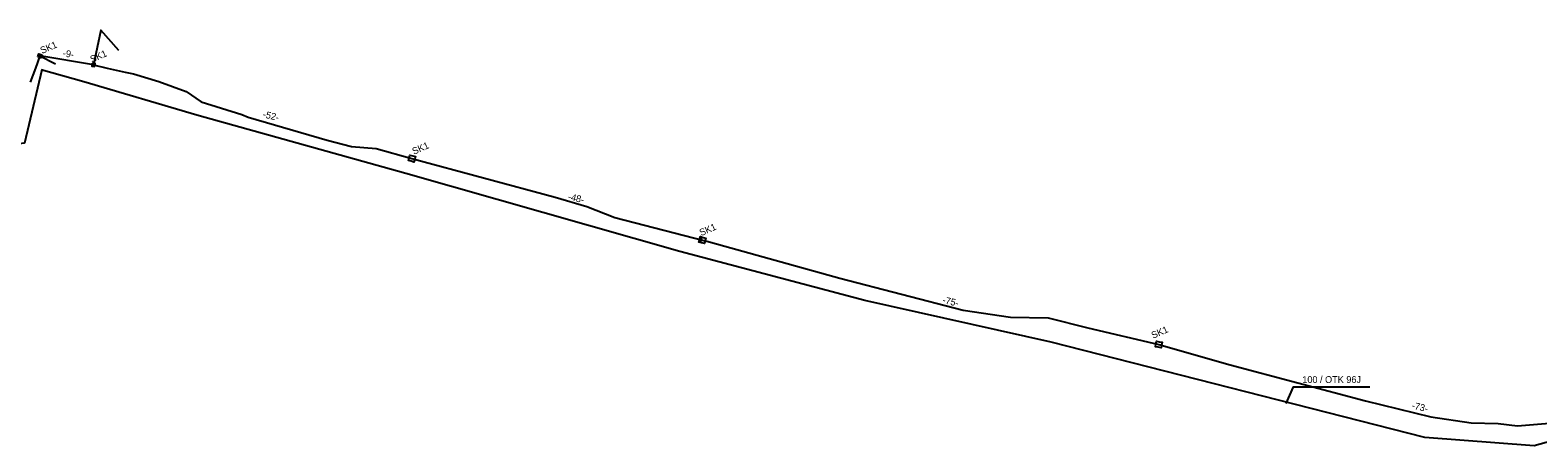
# Model space of a CAD drawing. Extents: x 6494530 to 6506885, y 5884901 to 5892312.
# Drawn here: x 6503093.5 to 6503331.6, y 5886940.4 to 5887006 of the extents above; entities that cross this region are included whole.
import ezdxf

# ---------------------------------------------------------------- set-up
doc = ezdxf.new("R2010")
doc.units = 0
for name, color, linetype in [('kabel W KANALIZACJI ISTN', 7, 'Continuous'), ('opis kabla CCTV_OTK', 7, 'Continuous'), ('opis kabla otk', 7, 'Continuous'), ('studnie do wyrysu', 7, 'Continuous'), ('trasa kanalizacji do wyrysu', 7, 'Continuous')]:
    doc.layers.add(name, color=color, linetype=linetype)

# ---------------------------------------------------------------- blocks, each defined once
blk = doc.blocks.new('ELARM2_28')
at = {"layer": 'studnie do wyrysu'}
blk.add_lwpolyline([(0, 0.45), (0.45, 0.45), (0.45, 0), (0.45, -0.45), (0, -0.45), (-0.45, -0.45), (-0.45, 0), (-0.45, 0.45)], close=True, dxfattribs=at)

msp = doc.modelspace()

# ---------------------------------------------------------------- linework, layer by layer
at = {"layer": 'kabel W KANALIZACJI ISTN'}
for points in [[(6503095.37, 5886999.73), (6503092.62, 5886988.13), (6503076.48, 5886986.04), (6503065.97, 5886990.04), (6503063.54, 5886993.74), (6503052.09, 5886996.57)], [(6503355.12, 5886942.95), (6503345.32, 5886947.15), (6503343.12, 5886946.26), (6503341.25, 5886943.25), (6503331.03, 5886940.41), (6503313.77, 5886941.71), (6503254.73, 5886956.76), (6503225.32, 5886963.35), (6503196.13, 5886971.07), (6503152.87, 5886983.36), (6503119.83, 5886992.59), (6503102.01, 5886997.85), (6503095.26, 5886999.71)]]:
    msp.add_lwpolyline(points, dxfattribs=at)
at = {"layer": 'opis kabla otk'}
msp.add_lwpolyline([(6503291.85, 5886947.08), (6503293, 5886949.7), (6503305.1, 5886949.7)], dxfattribs=at)
at = {"layer": 'studnie do wyrysu'}
for points in [[(6503094.76, 5887001.75), (6503094.92, 5887002.22), (6503095.35, 5887002.07), (6503095.19, 5887001.6)], [(6503094.76, 5887001.75), (6503094.92, 5887002.22), (6503095.35, 5887002.07), (6503095.19, 5887001.6)], [(6503094.76, 5887001.75), (6503094.92, 5887002.22), (6503095.35, 5887002.07), (6503095.19, 5887001.6)], [(6503094.76, 5887001.75), (6503094.92, 5887002.22), (6503095.35, 5887002.07), (6503095.19, 5887001.6)], [(6503094.76, 5887001.75), (6503094.92, 5887002.22), (6503095.35, 5887002.07), (6503095.19, 5887001.6)], [(6503094.76, 5887001.75), (6503094.92, 5887002.22), (6503095.35, 5887002.07), (6503095.19, 5887001.6)], [(6503103.33, 5887000.79), (6503103.27, 5887000.29), (6503103.71, 5887000.24), (6503103.78, 5887000.73)], [(6503103.33, 5887000.79), (6503103.27, 5887000.29), (6503103.71, 5887000.24), (6503103.78, 5887000.73)], [(6503103.33, 5887000.79), (6503103.27, 5887000.29), (6503103.71, 5887000.24), (6503103.78, 5887000.73)], [(6503103.33, 5887000.79), (6503103.27, 5887000.29), (6503103.71, 5887000.24), (6503103.78, 5887000.73)], [(6503103.33, 5887000.79), (6503103.27, 5887000.29), (6503103.71, 5887000.24), (6503103.78, 5887000.73)], [(6503103.33, 5887000.79), (6503103.27, 5887000.29), (6503103.71, 5887000.24), (6503103.78, 5887000.73)]]:
    msp.add_lwpolyline(points, close=True, dxfattribs=at)
msp.add_lwpolyline([(6503200, 5886972.31), (6503199.8, 5886972.36), (6503199.37, 5886972.48), (6503199.48, 5886972.92), (6503199.6, 5886973.35), (6503200, 5886973.24)], dxfattribs=at)
msp.add_lwpolyline([(6503200, 5886972.31), (6503199.8, 5886972.36), (6503199.37, 5886972.48), (6503199.48, 5886972.92), (6503199.6, 5886973.35), (6503200, 5886973.24)], dxfattribs=at)
msp.add_lwpolyline([(6503200, 5886972.31), (6503199.8, 5886972.36), (6503199.37, 5886972.48), (6503199.48, 5886972.92), (6503199.6, 5886973.35), (6503200, 5886973.24)], dxfattribs=at)
msp.add_lwpolyline([(6503200, 5886972.31), (6503199.8, 5886972.36), (6503199.37, 5886972.48), (6503199.48, 5886972.92), (6503199.6, 5886973.35), (6503200, 5886973.24)], dxfattribs=at)
at = {"layer": 'trasa kanalizacji do wyrysu'}
for points in [[(6503107.55, 5887002.78), (6503104.68, 5887005.98), (6503103.55, 5887000.49), (6503095.07, 5887001.91), (6503097.54, 5887000.68)], [(6503094.36, 5887000), (6503093.53, 5886997.78)], [(6503094.36, 5887000), (6503093.53, 5886997.78)], [(6503094.36, 5887000), (6503093.53, 5886997.78)], [(6503094.36, 5887000), (6503093.53, 5886997.78)], [(6503094.36, 5887000), (6503093.53, 5886997.78)], [(6503094.36, 5887000), (6503093.53, 5886997.78)], [(6503095.07, 5887001.91), (6503094.36, 5887000)], [(6503095.07, 5887001.91), (6503094.36, 5887000)], [(6503095.07, 5887001.91), (6503094.36, 5887000)], [(6503095.07, 5887001.91), (6503094.36, 5887000)], [(6503095.07, 5887001.91), (6503094.36, 5887000)], [(6503095.07, 5887001.91), (6503094.36, 5887000)], [(6503103.55, 5887000.49), (6503095.07, 5887001.91)], [(6503103.55, 5887000.49), (6503095.07, 5887001.91), (6503095.19, 5887001.6)], [(6503103.55, 5887000.49), (6503095.07, 5887001.91), (6503095.19, 5887001.6)], [(6503103.55, 5887000.49), (6503095.07, 5887001.91)], [(6503103.55, 5887000.49), (6503095.07, 5887001.91)], [(6503103.55, 5887000.49), (6503105.67, 5887000)], [(6503103.55, 5887000.49), (6503105.67, 5887000)], [(6503103.55, 5887000.49), (6503105.67, 5887000)], [(6503103.55, 5887000.49), (6503105.67, 5887000)], [(6503103.55, 5887000.49), (6503105.67, 5887000)], [(6503103.55, 5887000.49), (6503105.67, 5887000)], [(6503105.67, 5887000), (6503108.55, 5886999.34), (6503109.86, 5886999.07), (6503113.84, 5886997.89), (6503118.16, 5886996.29), (6503120.52, 5886994.67), (6503126.93, 5886992.69), (6503127.94, 5886992.25), (6503140.43, 5886988.6), (6503144.25, 5886987.61), (6503148.16, 5886987.32), (6503153.82, 5886985.73), (6503176.43, 5886979.63), (6503181.41, 5886978.17), (6503185.86, 5886976.42), (6503199.92, 5886972.8), (6503200, 5886972.78)], [(6503105.67, 5887000), (6503108.55, 5886999.34), (6503109.86, 5886999.07), (6503113.84, 5886997.89), (6503118.16, 5886996.29), (6503120.52, 5886994.67), (6503126.93, 5886992.69), (6503127.94, 5886992.25), (6503140.43, 5886988.6), (6503144.25, 5886987.61), (6503148.16, 5886987.32), (6503153.82, 5886985.73), (6503176.43, 5886979.63), (6503181.41, 5886978.17), (6503185.86, 5886976.42), (6503199.92, 5886972.8), (6503200, 5886972.78)], [(6503105.67, 5887000), (6503108.55, 5886999.34), (6503109.86, 5886999.07), (6503113.84, 5886997.89), (6503118.16, 5886996.29), (6503120.52, 5886994.67), (6503126.93, 5886992.69), (6503127.94, 5886992.25), (6503140.43, 5886988.6), (6503144.25, 5886987.61), (6503148.16, 5886987.32), (6503153.82, 5886985.73), (6503176.43, 5886979.63), (6503181.41, 5886978.17), (6503185.86, 5886976.42), (6503199.92, 5886972.8), (6503200, 5886972.78)], [(6503105.67, 5887000), (6503108.55, 5886999.34), (6503109.86, 5886999.07), (6503113.84, 5886997.89), (6503118.16, 5886996.29), (6503120.52, 5886994.67), (6503126.93, 5886992.69), (6503127.94, 5886992.25), (6503140.43, 5886988.6), (6503144.25, 5886987.61), (6503148.16, 5886987.32), (6503153.82, 5886985.73), (6503176.43, 5886979.63), (6503181.41, 5886978.17), (6503185.86, 5886976.42), (6503199.92, 5886972.8), (6503200, 5886972.78)], [(6503105.67, 5887000), (6503108.55, 5886999.34), (6503109.86, 5886999.07), (6503113.84, 5886997.89), (6503118.16, 5886996.29), (6503120.52, 5886994.67), (6503126.93, 5886992.69), (6503127.94, 5886992.25), (6503140.43, 5886988.6), (6503144.25, 5886987.61), (6503148.16, 5886987.32), (6503153.82, 5886985.73), (6503176.43, 5886979.63), (6503181.41, 5886978.17), (6503185.86, 5886976.42), (6503199.92, 5886972.8), (6503200, 5886972.78)], [(6503105.67, 5887000), (6503108.55, 5886999.34), (6503109.86, 5886999.07), (6503113.84, 5886997.89), (6503118.16, 5886996.29), (6503120.52, 5886994.67), (6503126.93, 5886992.69), (6503127.94, 5886992.25), (6503140.43, 5886988.6), (6503144.25, 5886987.61), (6503148.16, 5886987.32), (6503153.82, 5886985.73), (6503176.43, 5886979.63), (6503181.41, 5886978.17), (6503185.86, 5886976.42), (6503199.92, 5886972.8), (6503200, 5886972.78)], [(6503200, 5886972.78), (6503221.39, 5886966.87), (6503240.87, 5886961.82), (6503248.31, 5886960.69), (6503254.29, 5886960.59), (6503260.52, 5886959.02), (6503271.74, 5886956.39), (6503283.03, 5886953.21), (6503304.41, 5886947.53), (6503314.7, 5886945), (6503321.09, 5886944.06), (6503325.34, 5886943.92), (6503328.39, 5886943.56), (6503333.45, 5886944), (6503339.23, 5886945.58), (6503340.85, 5886947.45)], [(6503200, 5886972.78), (6503221.39, 5886966.87), (6503240.87, 5886961.82), (6503248.31, 5886960.69), (6503254.29, 5886960.59), (6503260.52, 5886959.02), (6503271.74, 5886956.39), (6503283.03, 5886953.21), (6503304.41, 5886947.53), (6503314.7, 5886945), (6503321.09, 5886944.06), (6503325.34, 5886943.92), (6503328.39, 5886943.56), (6503333.45, 5886944), (6503339.23, 5886945.58), (6503340.85, 5886947.45)], [(6503200, 5886972.78), (6503221.39, 5886966.87), (6503240.87, 5886961.82), (6503248.31, 5886960.69), (6503254.29, 5886960.59), (6503260.52, 5886959.02), (6503271.74, 5886956.39), (6503283.03, 5886953.21), (6503304.41, 5886947.53), (6503314.7, 5886945), (6503321.09, 5886944.06), (6503325.34, 5886943.92), (6503328.39, 5886943.56), (6503333.45, 5886944), (6503339.23, 5886945.58), (6503340.85, 5886947.45)], [(6503200, 5886972.78), (6503221.39, 5886966.87), (6503240.87, 5886961.82), (6503248.31, 5886960.69), (6503254.29, 5886960.59), (6503260.52, 5886959.02), (6503271.74, 5886956.39), (6503283.03, 5886953.21), (6503304.41, 5886947.53), (6503314.7, 5886945), (6503321.09, 5886944.06), (6503325.34, 5886943.92), (6503328.39, 5886943.56), (6503333.45, 5886944), (6503339.23, 5886945.58), (6503340.85, 5886947.45)], [(6503200, 5886972.78), (6503221.39, 5886966.87), (6503240.87, 5886961.82), (6503248.31, 5886960.69), (6503254.29, 5886960.59), (6503260.52, 5886959.02), (6503271.74, 5886956.39), (6503283.03, 5886953.21), (6503304.41, 5886947.53), (6503314.7, 5886945), (6503321.09, 5886944.06), (6503325.34, 5886943.92), (6503328.39, 5886943.56), (6503333.45, 5886944), (6503339.23, 5886945.58), (6503340.85, 5886947.45)], [(6503200, 5886972.78), (6503221.39, 5886966.87), (6503240.87, 5886961.82), (6503248.31, 5886960.69), (6503254.29, 5886960.59), (6503260.52, 5886959.02), (6503271.74, 5886956.39), (6503283.03, 5886953.21), (6503304.41, 5886947.53), (6503314.7, 5886945), (6503321.09, 5886944.06), (6503325.34, 5886943.92), (6503328.39, 5886943.56), (6503333.45, 5886944), (6503339.23, 5886945.58), (6503340.85, 5886947.45)]]:
    msp.add_lwpolyline(points, dxfattribs=at)

# ---------------------------------------------------------------- block references
at = {"layer": 'studnie do wyrysu'}
for p, xscale, yscale, rotation in [((6503153.82, 5886985.73), 1.0000009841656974, 1.0000009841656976, -15.004992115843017), ((6503153.82, 5886985.73), 1.0000009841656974, 1.0000009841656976, -15.004992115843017), ((6503153.82, 5886985.73), 1.0000009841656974, 1.0000009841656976, -15.004992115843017), ((6503153.82, 5886985.73), 1.0000009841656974, 1.0000009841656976, -15.004992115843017), ((6503153.82, 5886985.73), 1.0000009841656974, 1.0000009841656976, -15.004992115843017), ((6503153.82, 5886985.73), 1.0000009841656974, 1.0000009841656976, -15.004992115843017), ((6503199.68, 5886972.86), 1.0000009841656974, 1.0000009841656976, -15.004992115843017), ((6503199.68, 5886972.86), 1.0000009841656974, 1.0000009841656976, -15.004992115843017), ((6503271.74, 5886956.39), 0.9999996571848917, 0.9999996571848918, -10.049694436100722), ((6503271.74, 5886956.39), 0.9999996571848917, 0.9999996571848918, -10.049694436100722), ((6503271.74, 5886956.39), 0.9999996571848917, 0.9999996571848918, -10.049694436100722), ((6503271.74, 5886956.39), 0.9999996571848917, 0.9999996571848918, -10.049694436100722), ((6503271.74, 5886956.39), 0.9999996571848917, 0.9999996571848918, -10.049694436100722), ((6503271.74, 5886956.39), 0.9999996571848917, 0.9999996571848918, -10.049694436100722)]:
    msp.add_blockref('ELARM2_28', p, dxfattribs=dict(at, xscale=xscale, yscale=yscale, rotation=rotation))

# ---------------------------------------------------------------- texts
at = {"layer": 'opis kabla CCTV_OTK'}
msp.add_text('100 / OTK 96J', height=1.075, rotation=0.0868, dxfattribs=at).set_placement((6503294.41, 5886950.32))
at = {"layer": 'studnie do wyrysu'}
for p in [(6503095.4, 5887002.21), (6503095.4, 5887002.21), (6503103.28, 5887000.83), (6503103.28, 5887000.83), (6503154.13, 5886986.32), (6503154.13, 5886986.32), (6503199.49, 5886973.48), (6503199.49, 5886973.48), (6503270.85, 5886957.29), (6503270.85, 5886957.29)]:
    msp.add_text('SK1', height=1.075, rotation=23.6947, dxfattribs=at).set_placement(p)
at = {"layer": 'trasa kanalizacji do wyrysu'}
for s, rotation, p in [('-9-', 351.2868, (6503098.63, 5887001.85)), ('-9-', 351.2868, (6503098.63, 5887001.85)), ('-52-', 346.8822, (6503130.2, 5886992.24)), ('-52-', 346.8822, (6503130.2, 5886992.24)), ('-48-', 346.8822, (6503178.39, 5886979.25)), ('-48-', 346.8822, (6503178.39, 5886979.25)), ('-75-', 346.8822, (6503237.52, 5886962.94)), ('-75-', 346.8822, (6503237.52, 5886962.94)), ('-73-', 346.8822, (6503311.62, 5886946.3)), ('-73-', 346.8822, (6503311.62, 5886946.3))]:
    msp.add_text(s, height=1.075, rotation=rotation, dxfattribs=at).set_placement(p)

doc.saveas('drawing.dxf')
